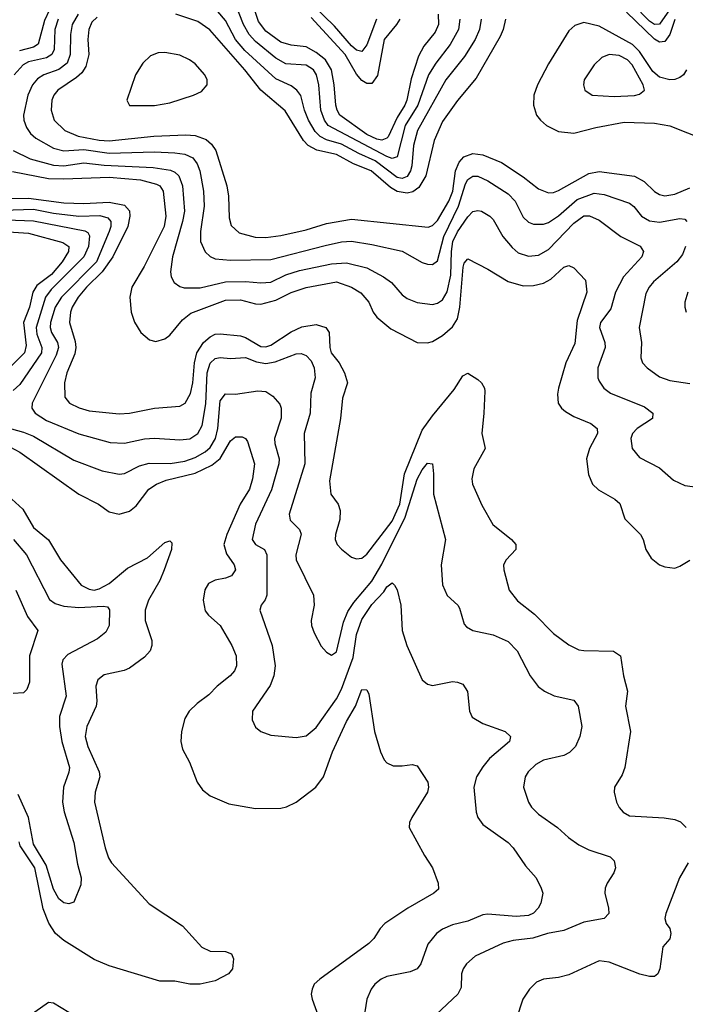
# Model space of a CAD drawing. Header units: inches. Extents: x 1308407 to 1441228, y 959628 to 1036311.
# Tile 304 of 656: x 1350775 to 1353412, y 1014530 to 1018428. Entities that reach past the tile are written whole.
import ezdxf

# ---------------------------------------------------------------- set-up
doc = ezdxf.new("R2010")
doc.units = ezdxf.units.IN
doc.header["$MEASUREMENT"] = 0
doc.layers.add('B3051', color=7, linetype='Continuous')

msp = doc.modelspace()

# ---------------------------------------------------------------- linework, layer by layer
at = {"layer": 'B3051', "color": 5}
for points, elevation in [([(1352189.1, 1018430), (1352150, 1018328.5), (1352130, 1018302.9), (1352110, 1018308.3), (1352090, 1018325.1), (1352022.6, 1018402.6), (1351893.4, 1018530)], 2760), ([(1352432.4, 1018450), (1352434.6, 1018410), (1352420.9, 1018379.1), (1352376.3, 1018323.7), (1352355.4, 1018284.6), (1352325.4, 1018194.6), (1352309.3, 1018110), (1352301.4, 1018090), (1352270, 1018040.9), (1352234.7, 1017965.3), (1352230, 1017958.8), (1352210, 1017951.1), (1352190, 1017955.3), (1352150, 1017974.3), (1352043.9, 1018050), (1352032.6, 1018070), (1352028.1, 1018090), (1352020.9, 1018170), (1352010.2, 1018230), (1351987, 1018270), (1351950, 1018298.6), (1351910, 1018320.6), (1351850, 1018327.1), (1351810, 1018339.4), (1351750, 1018382.4), (1351721.3, 1018421.3), (1351687.3, 1018527.4)], 2820), ([(1353370, 1018497.6), (1353310, 1018411.2), (1353290, 1018409.9), (1353270, 1018422.3), (1353203.9, 1018490)], 2860), ([(1350892.9, 1018467.1), (1350874.2, 1018425.8), (1350848.3, 1018331.7), (1350830, 1018320.1), (1350775.2, 1018304.8)], 2820), ([(1352603.6, 1018430), (1352596.2, 1018390), (1352579.7, 1018350), (1352537.1, 1018282.9), (1352463, 1018190), (1352351.1, 1017990), (1352334.5, 1017930), (1352328.8, 1017850), (1352323.6, 1017830), (1352310, 1017807.1), (1352290, 1017799.8), (1352270, 1017804.1), (1352182.8, 1017870), (1352118, 1017898), (1352050, 1017935), (1351990, 1017952.9), (1351965.6, 1017965.6), (1351946.3, 1017986.3), (1351919.8, 1018030), (1351902.9, 1018070), (1351888.5, 1018128.5), (1351873.2, 1018150), (1351850, 1018166.1), (1351790, 1018194.5), (1351666.5, 1018306.5), (1351630.6, 1018350), (1351590, 1018424.7), (1351560.7, 1018460.7)], 2860), ([(1352519.2, 1018430), (1352513, 1018390), (1352480.5, 1018330), (1352423.1, 1018256.9), (1352395, 1018210), (1352352.4, 1018090), (1352301.6, 1018010), (1352270, 1017885.6), (1352250, 1017879), (1352230, 1017886.5), (1351997.3, 1018010), (1351983, 1018030), (1351968, 1018070), (1351960.5, 1018170), (1351951.1, 1018210), (1351939.3, 1018230), (1351910, 1018248.9), (1351830, 1018254), (1351790, 1018275.6), (1351710, 1018341.9), (1351684.1, 1018370), (1351661.5, 1018410), (1351630.7, 1018490)], 2840), ([(1353370.4, 1018429.6), (1353349.7, 1018370.3), (1353330, 1018341.7), (1353310, 1018339.8), (1353290, 1018351.3), (1353178.4, 1018458.4)], 2880), ([(1350927.6, 1018430), (1350915.1, 1018390), (1350911.4, 1018310), (1350902.5, 1018290), (1350882.1, 1018277.9), (1350810, 1018261.8), (1350789.6, 1018250), (1350754.2, 1018210)], 2840), ([(1351007.5, 1018450), (1350983.9, 1018410), (1350976.5, 1018370), (1350975.7, 1018290), (1350963.3, 1018256.7), (1350930, 1018231.3), (1350871.1, 1018210), (1350846.1, 1018193.9), (1350825.8, 1018170), (1350807.8, 1018130), (1350791.2, 1018050), (1350792.3, 1018030), (1350801.8, 1018001.8), (1350817.8, 1017977.8), (1350838.9, 1017958.9), (1350910, 1017919.7), (1350950, 1017909.4), (1351030, 1017914), (1351130, 1017899.6), (1351310, 1017904.7), (1351390, 1017900.9), (1351430, 1017896), (1351460.9, 1017880.9), (1351478.3, 1017858.3), (1351489.2, 1017830), (1351503.8, 1017750), (1351505.8, 1017690), (1351491.1, 1017590), (1351492.1, 1017550), (1351509.6, 1017509.6), (1351530, 1017490.2), (1351550, 1017482), (1351610, 1017476.8), (1351770, 1017478.5), (1351985.9, 1017534.1), (1352050, 1017548.4), (1352090, 1017551), (1352170, 1017538.4), (1352290, 1017511.5), (1352370, 1017467.6), (1352390, 1017460.2), (1352410, 1017459.3), (1352430, 1017473.8), (1352454.8, 1017570), (1352514, 1017690), (1352541.5, 1017778.5), (1352550, 1017795.7), (1352570, 1017808.6), (1352590, 1017808.6), (1352630, 1017790.1), (1352710, 1017739.3), (1352737.3, 1017710), (1352770, 1017647.2), (1352790, 1017627.1), (1352810, 1017618.8), (1352850, 1017618.4), (1352870, 1017625.2), (1352910, 1017652.3), (1352983, 1017717), (1353050, 1017741.1), (1353090, 1017736.8), (1353190, 1017701.5), (1353208.2, 1017688.2), (1353238.3, 1017650), (1353270, 1017632.1), (1353310, 1017627.4), (1353390, 1017641.2), (1353410, 1017638), (1353418, 1017630)], 2860), ([(1351081.9, 1018438.1), (1351061.8, 1018418.2), (1351049.7, 1018390), (1351046, 1018350), (1351048.9, 1018290), (1351037.5, 1018242.5), (1351021.6, 1018218.4), (1351001, 1018199), (1350926.8, 1018150), (1350911.3, 1018130), (1350902.9, 1018110), (1350899.6, 1018070), (1350912.2, 1018030), (1350954.3, 1017990), (1351006.7, 1017966.7), (1351090, 1017951.5), (1351130, 1017948.8), (1351307.1, 1017967.1), (1351433, 1017973), (1351470.4, 1017970), (1351513.6, 1017953.6), (1351535.1, 1017935.1), (1351552.7, 1017910), (1351595.7, 1017770), (1351602.3, 1017730), (1351604.5, 1017644.5), (1351613.5, 1017613.5), (1351645, 1017585), (1351707.6, 1017567.6), (1351750, 1017566), (1351810, 1017574.5), (1351910, 1017596.9), (1351990, 1017621.5), (1352090, 1017638.5), (1352392.9, 1017607.1), (1352410, 1017614.1), (1352430, 1017632.8), (1352475.1, 1017710), (1352490.4, 1017750), (1352501.9, 1017830), (1352516, 1017864), (1352535.1, 1017884.9), (1352570, 1017898.2), (1352610, 1017892.8), (1352683.3, 1017863.3), (1352770, 1017806), (1352830, 1017759), (1352870, 1017742.4), (1352890, 1017743.8), (1352910, 1017751.7), (1353030, 1017818.9), (1353070, 1017827.2), (1353210, 1017808.4), (1353248.1, 1017788.1), (1353290, 1017748.7), (1353310, 1017736.6), (1353330, 1017731.4), (1353370, 1017737.5), (1353430, 1017762.5)], 2880), ([(1352699.8, 1018430), (1352690.6, 1018390), (1352678.5, 1018361.5), (1352583.3, 1018196.7), (1352510, 1018109.1), (1352450, 1018025.8), (1352416.8, 1017950), (1352383.7, 1017810), (1352355.8, 1017764.2), (1352332.8, 1017747.2), (1352310, 1017741.1), (1352270, 1017748.2), (1352244.4, 1017764.4), (1352167.6, 1017830), (1352097.9, 1017857.9), (1352030, 1017894.4), (1351951.8, 1017911.8), (1351918.3, 1017930), (1351898.9, 1017950), (1351827.4, 1018067.4), (1351730, 1018149.9), (1351666.9, 1018230), (1351528.9, 1018388.9), (1351481.2, 1018421.2), (1351393.7, 1018450)], 2880), ([(1352281.1, 1018430), (1352268, 1018410), (1352219.4, 1018350), (1352192.2, 1018207.8), (1352170, 1018175.9), (1352150, 1018176.3), (1352130, 1018188), (1352110, 1018212.6), (1352064.7, 1018290), (1351930, 1018437)], 2780), ([(1353415.8, 1018230), (1353404.7, 1018210), (1353390, 1018199), (1353370, 1018191.5), (1353350, 1018190.2), (1353310, 1018200.8), (1353282.7, 1018222.7), (1353230, 1018303.1), (1353203, 1018330), (1353070, 1018402.4), (1353010, 1018417), (1352973.9, 1018406.1), (1352950, 1018384.4), (1352870, 1018253.7), (1352826.6, 1018170), (1352811.8, 1018130), (1352810.2, 1018090), (1352822.6, 1018050), (1352837.6, 1018030), (1352861.5, 1018010), (1352910, 1017985.9), (1352970, 1017978.6), (1353057.8, 1018002.2), (1353170, 1018023), (1353290, 1018018.5), (1353350, 1018008.3), (1353490, 1017953)], 2920), ([(1350750.2, 1017910), (1350817.2, 1017877.2), (1350910, 1017851.9), (1350950, 1017849.5), (1351030, 1017861.8), (1351110, 1017852.9), (1351303.6, 1017843.6), (1351372.8, 1017832.8), (1351390, 1017825), (1351406.2, 1017810), (1351420.9, 1017770), (1351428.3, 1017670), (1351420.9, 1017630), (1351381.3, 1017490), (1351372.3, 1017430), (1351375.4, 1017410), (1351387.5, 1017387.5), (1351410, 1017372.1), (1351427.1, 1017367.1), (1351490, 1017366.5), (1351590, 1017390.1), (1351670, 1017391.7), (1351730, 1017386), (1351770, 1017388.9), (1351830, 1017418), (1351884.3, 1017435.7), (1352010, 1017462), (1352070, 1017465.8), (1352150, 1017445.7), (1352215.8, 1017410), (1352247.9, 1017387.9), (1352290, 1017338.6), (1352310, 1017324.1), (1352350, 1017308.7), (1352410, 1017300.9), (1352430, 1017306.3), (1352450, 1017319.8), (1352469, 1017351), (1352483, 1017417), (1352485.2, 1017510), (1352490.9, 1017550), (1352510, 1017588), (1352550, 1017647.7), (1352570, 1017668.7), (1352590, 1017673.5), (1352604, 1017670), (1352637.4, 1017650), (1352650, 1017637.4), (1352688.6, 1017570), (1352726.1, 1017526.1), (1352750, 1017505.7), (1352790, 1017491.5), (1352830, 1017496.4), (1352870, 1017518.2), (1352970, 1017622.8), (1353010, 1017651.5), (1353032.3, 1017652.3), (1353070, 1017635.3), (1353156.1, 1017570), (1353232.3, 1017532.3), (1353246.5, 1017510), (1353239.7, 1017490), (1353166.2, 1017410), (1353135, 1017350), (1353116.7, 1017283.3), (1353076.1, 1017230), (1353072, 1017210), (1353092.7, 1017150), (1353094.1, 1017130), (1353065.1, 1017050), (1353065.2, 1017010), (1353070, 1016997.1), (1353089.1, 1016970), (1353114.9, 1016950), (1353250, 1016896.1), (1353283.2, 1016870), (1353281.5, 1016850), (1353221.6, 1016810), (1353203, 1016790), (1353196, 1016770), (1353201.8, 1016730), (1353230, 1016694.6), (1353310, 1016654), (1353364.9, 1016604.9), (1353410, 1016583.6), (1353470, 1016575.5)], 2840), ([(1350746.9, 1017826.9), (1350890, 1017800.2), (1350950, 1017798.2), (1351130, 1017805.3), (1351254.5, 1017794.5), (1351317.5, 1017777.5), (1351330.1, 1017770), (1351343.7, 1017750), (1351354.4, 1017650), (1351347.1, 1017610), (1351268.2, 1017451.8), (1351220.1, 1017370), (1351211.8, 1017330), (1351216.9, 1017270), (1351230, 1017230.4), (1351255.6, 1017190), (1351290, 1017160.8), (1351314.9, 1017154.9), (1351350, 1017164.5), (1351370, 1017179.3), (1351420, 1017240), (1351453.4, 1017266.6), (1351590, 1017317.6), (1351650, 1017319.5), (1351710, 1017303.1), (1351730, 1017302.3), (1351790, 1017318.1), (1351851.3, 1017348.7), (1351910, 1017368.7), (1352030, 1017390.5), (1352089.1, 1017370), (1352126.3, 1017346.3), (1352157.6, 1017310), (1352175.1, 1017270), (1352189.4, 1017250), (1352244.8, 1017204.8), (1352350, 1017150.2), (1352390, 1017148.5), (1352410, 1017153.7), (1352450, 1017178.4), (1352490, 1017212.1), (1352510, 1017243.8), (1352518.9, 1017290), (1352531.9, 1017448.1), (1352535.9, 1017464.1), (1352550, 1017481.3), (1352630, 1017440.2), (1352710, 1017391.4), (1352770, 1017374.1), (1352810, 1017376), (1352850, 1017385.6), (1352879.2, 1017400.8), (1352930, 1017448.2), (1352950, 1017455.6), (1352970, 1017445.7), (1353016.6, 1017396.6), (1353021.5, 1017350), (1352983.1, 1017236.9), (1352974.2, 1017145.8), (1352938, 1017070), (1352909.5, 1016970), (1352905.6, 1016945.6), (1352908.4, 1016910), (1352920.8, 1016890), (1352936.8, 1016876.8), (1352970, 1016857.7), (1353037, 1016830), (1353062, 1016810), (1353063.8, 1016790), (1353032.8, 1016730), (1353020.8, 1016690), (1353027.7, 1016627.7), (1353043.6, 1016590), (1353067.5, 1016567.5), (1353132, 1016530), (1353152.3, 1016512.3), (1353172.3, 1016452.3), (1353233.7, 1016390), (1353244.6, 1016370), (1353255.3, 1016330), (1353276.1, 1016296.1), (1353310, 1016270.4), (1353330, 1016262), (1353370, 1016257.4), (1353390, 1016264.6), (1353430, 1016288.9)], 2820), ([(1350710, 1017720), (1350810, 1017722), (1350950, 1017703.1), (1351030, 1017700.9), (1351130, 1017706.5), (1351190, 1017694.5), (1351210, 1017671.9), (1351212.1, 1017650), (1351204, 1017610), (1351144.6, 1017490), (1351102.3, 1017430), (1351039.8, 1017370), (1351007.1, 1017330), (1350982.9, 1017290), (1350976.1, 1017270), (1350972.4, 1017230), (1350994.7, 1017154.7), (1350997.7, 1017130), (1350994.1, 1017105.9), (1350962.8, 1017030), (1350953.4, 1016990), (1350954.1, 1016934.1), (1350972.6, 1016910), (1351011.3, 1016891.3), (1351050, 1016879.3), (1351170, 1016867.8), (1351210, 1016870.7), (1351310, 1016890.7), (1351410, 1016897.6), (1351430.3, 1016909.7), (1351452, 1016948), (1351460.9, 1016990), (1351467.4, 1017070), (1351477.3, 1017110), (1351503.3, 1017150), (1351530, 1017173.3), (1351550, 1017182.7), (1351570, 1017185.1), (1351650, 1017177.3), (1351670, 1017170.4), (1351730, 1017135.1), (1351750, 1017133.2), (1351770, 1017140.3), (1351850, 1017193), (1351892.7, 1017212.7), (1351950, 1017222), (1351988, 1017210), (1352000.6, 1017190), (1352003.4, 1017130), (1352009.6, 1017110), (1352040.1, 1017070), (1352061.7, 1017030), (1352074.3, 1016990), (1352053.7, 1016930), (1352046.1, 1016850), (1352002.4, 1016602.4), (1352007.3, 1016550), (1352036.2, 1016510), (1352044.9, 1016484.9), (1352042.8, 1016450), (1352026.3, 1016390), (1352025.4, 1016370), (1352032.9, 1016350), (1352050, 1016331.7), (1352090, 1016300.3), (1352110, 1016293.1), (1352130, 1016296.9), (1352150, 1016311.9), (1352250, 1016443), (1352281.6, 1016510), (1352299.8, 1016630), (1352370, 1016802.7), (1352410, 1016859.4), (1352496, 1016964), (1352530, 1017018.7), (1352550, 1017028.7), (1352590, 1017004.4), (1352604.4, 1016990), (1352616, 1016970), (1352617.1, 1016957.1), (1352614.2, 1016870), (1352605.2, 1016790), (1352618.5, 1016730), (1352574.3, 1016650), (1352566.7, 1016610), (1352568.4, 1016590), (1352605.6, 1016505.6), (1352649, 1016430), (1352722.6, 1016370), (1352740.3, 1016350), (1352740.3, 1016330), (1352701.7, 1016290), (1352691.7, 1016270), (1352692.9, 1016250), (1352713.6, 1016170), (1352747.5, 1016127.5), (1352814.3, 1016074.3), (1352890, 1015998.6), (1352950, 1015953.2), (1352990, 1015934), (1353010, 1015930.2), (1353127.8, 1015927.8), (1353155.5, 1015910), (1353166.7, 1015830), (1353183.2, 1015770), (1353174.7, 1015710), (1353194.2, 1015610), (1353172.5, 1015467.5), (1353161.2, 1015438.8), (1353131.8, 1015390), (1353130.3, 1015369.7), (1353139.6, 1015330), (1353149.3, 1015309.3), (1353165.7, 1015290), (1353190, 1015275.8), (1353328.5, 1015268.5), (1353370, 1015261.3), (1353392, 1015252), (1353414.9, 1015230)], 2780), ([(1350710, 1017674.8), (1350830, 1017678.3), (1350910, 1017661.8), (1351010, 1017650.8), (1351093.2, 1017653.2), (1351124.5, 1017644.5), (1351136, 1017630), (1351135.8, 1017610), (1351129.4, 1017590), (1351080.1, 1017470), (1350940.6, 1017330), (1350916.6, 1017290), (1350897.8, 1017230), (1350896.2, 1017210), (1350901.8, 1017190), (1350925.8, 1017150), (1350928.8, 1017130), (1350920.1, 1017099.9), (1350824.6, 1016910), (1350823.2, 1016890), (1350836.6, 1016870), (1350881.8, 1016841.8), (1351010, 1016789), (1351133.7, 1016753.7), (1351190, 1016751.3), (1351270, 1016768.6), (1351310, 1016771.9), (1351410, 1016765.3), (1351449.4, 1016769.4), (1351481.3, 1016790), (1351498.5, 1016821.5), (1351512.2, 1016907.8), (1351518.6, 1017030), (1351530, 1017068.4), (1351550, 1017086.5), (1351570, 1017091.2), (1351610, 1017087.1), (1351669.3, 1017090.7), (1351713.8, 1017073.8), (1351750, 1017066.9), (1351786.9, 1017073.1), (1351870, 1017105.6), (1351890, 1017106.3), (1351910, 1017098.5), (1351930, 1017077.2), (1351942.1, 1017050), (1351945.5, 1017010), (1351929.1, 1016950), (1351925.4, 1016870), (1351901.9, 1016790), (1351905, 1016670), (1351843, 1016470), (1351846.6, 1016446.6), (1351884, 1016410), (1351890, 1016390.8), (1351868.8, 1016310), (1351870.2, 1016290), (1351939.2, 1016150), (1351941.6, 1016110), (1351929.2, 1016050), (1351931.4, 1016030), (1351941.2, 1016001.2), (1351970, 1015948.2), (1351990, 1015923.8), (1352010, 1015912.7), (1352030, 1015926), (1352057.6, 1016042.4), (1352075.2, 1016084.8), (1352098.8, 1016121.2), (1352170, 1016204.7), (1352210, 1016272.2), (1352301.7, 1016458.3), (1352350, 1016609.2), (1352370, 1016646.7), (1352390, 1016672.6), (1352410, 1016670.5), (1352415, 1016630), (1352414, 1016550), (1352462, 1016370), (1352444.2, 1016270), (1352450.2, 1016190.2), (1352468.8, 1016148.8), (1352510.3, 1016110), (1352517.8, 1016097.8), (1352535.6, 1016035.6), (1352544.8, 1016024.8), (1352570.2, 1016010.2), (1352650, 1015993.4), (1352710, 1015966.5), (1352746.2, 1015930), (1352797.7, 1015830), (1352828.7, 1015788.7), (1352854.4, 1015770), (1352891.7, 1015751.7), (1352970, 1015734.6), (1352986.7, 1015710), (1353001.2, 1015630), (1352994.4, 1015590), (1352977.3, 1015550), (1352953.2, 1015526.8), (1352930, 1015514.8), (1352850, 1015496.8), (1352820, 1015480), (1352789, 1015450), (1352776.9, 1015430), (1352771.4, 1015390), (1352790.2, 1015330), (1352802.7, 1015310), (1352830, 1015283.2), (1352906, 1015230), (1352948.9, 1015190), (1352990, 1015161.6), (1353030, 1015141.5), (1353114, 1015114), (1353130, 1015098), (1353135.6, 1015070), (1353129.1, 1015050), (1353101.8, 1015010), (1353094, 1014990), (1353092.5, 1014970), (1353108, 1014910), (1353109, 1014890), (1353090, 1014869.3), (1353010, 1014855.7), (1352930, 1014822.7), (1352866, 1014810), (1352808.3, 1014791.7), (1352730, 1014782.7), (1352690, 1014772.2), (1352579.8, 1014720.2), (1352544.6, 1014690), (1352531.6, 1014670), (1352524.9, 1014650), (1352523.7, 1014596.3), (1352510.3, 1014570), (1352424.9, 1014490)], 2760), ([(1350650, 1017639.1), (1350830, 1017631.5), (1351033, 1017593), (1351045.4, 1017585.4), (1351052.3, 1017572.3), (1351047.7, 1017530), (1351028.9, 1017490), (1350899.5, 1017360.5), (1350877.6, 1017330), (1350840.6, 1017210), (1350842.9, 1017182.9), (1350863.2, 1017130), (1350861.2, 1017110), (1350775.8, 1016984.2), (1350750, 1016959.9)], 2740), ([(1350650, 1017594.3), (1350810, 1017582.9), (1350946.2, 1017546.2), (1350970, 1017530.1), (1350968.9, 1017510), (1350943.9, 1017470), (1350900.9, 1017419.1), (1350844, 1017376), (1350827.7, 1017350), (1350814.6, 1017290), (1350790.3, 1017230), (1350801.6, 1017138.4), (1350794.3, 1017110), (1350730, 1017044.2)], 2720), ([(1353412.7, 1017530), (1353401, 1017499), (1353377.8, 1017470), (1353286.2, 1017390), (1353267.9, 1017370), (1353255.4, 1017344.6), (1353228.4, 1017210), (1353238.2, 1017150), (1353235.2, 1017090), (1353242.6, 1017070), (1353261.1, 1017050), (1353310, 1017014.4), (1353350, 1017000.2), (1353430, 1016988.5)], 2860), ([(1353421.2, 1017350), (1353409.2, 1017310), (1353410.2, 1017290), (1353415.6, 1017270)], 2880), ([(1350710, 1016817.7), (1350790, 1016795.9), (1350830, 1016779.2), (1350990, 1016684.8), (1351101.9, 1016641.9), (1351170, 1016629.4), (1351190, 1016631.5), (1351250, 1016662), (1351287.8, 1016672.2), (1351371.7, 1016671.7), (1351430, 1016680.4), (1351470, 1016695), (1351510, 1016717.1), (1351530, 1016734.6), (1351550.5, 1016770), (1351559.7, 1016810), (1351570, 1016919.5), (1351590, 1016946.5), (1351630, 1016945.5), (1351718.6, 1016958.6), (1351750, 1016955.8), (1351778, 1016938), (1351805.5, 1016905.5), (1351811.6, 1016890), (1351810.7, 1016850.7), (1351785.1, 1016770), (1351786.1, 1016750), (1351802.5, 1016690), (1351802.2, 1016670), (1351773.1, 1016566.9), (1351710, 1016431.1), (1351696, 1016370), (1351708.9, 1016350), (1351744.7, 1016330), (1351754.2, 1016310), (1351754.7, 1016150), (1351748.3, 1016131.7), (1351731.8, 1016110), (1351726.7, 1016090), (1351775.8, 1015950), (1351787.7, 1015870), (1351781.8, 1015830), (1351767.2, 1015792.8), (1351698, 1015690), (1351695.8, 1015655.8), (1351710, 1015627.7), (1351730.8, 1015610), (1351770, 1015595.8), (1351870, 1015586.3), (1351910, 1015592.7), (1351950, 1015625.4), (1352030, 1015739.8), (1352050, 1015778), (1352096.8, 1015903.2), (1352110, 1015994.6), (1352130, 1016053.6), (1352170, 1016113.4), (1352217.3, 1016162.7), (1352230, 1016182.3), (1352250, 1016198.4), (1352260.5, 1016190), (1352270, 1016171), (1352284.7, 1016110), (1352290.2, 1016010.2), (1352308.2, 1015950), (1352370, 1015814.9), (1352390, 1015797), (1352410, 1015791.7), (1352490, 1015807.6), (1352510, 1015805.7), (1352530, 1015797.1), (1352548.9, 1015768.9), (1352556.5, 1015690), (1352567.3, 1015667.3), (1352610, 1015642), (1352698, 1015610), (1352719.5, 1015590), (1352715.8, 1015570), (1352636.6, 1015503.4), (1352609.3, 1015470), (1352585, 1015430), (1352574.5, 1015390), (1352583.9, 1015290), (1352589.3, 1015269.3), (1352610, 1015241.7), (1352710, 1015170.2), (1352730.3, 1015150), (1352778.6, 1015078.6), (1352820.3, 1015030), (1352841.3, 1014990), (1352846.7, 1014970), (1352839.6, 1014930), (1352829.1, 1014910), (1352810, 1014890.9), (1352790, 1014882), (1352742.2, 1014877.8), (1352630, 1014887.3), (1352610, 1014883.8), (1352550, 1014859.4), (1352490, 1014844.2), (1352450, 1014827.6), (1352426.3, 1014810), (1352392.5, 1014767.5), (1352364.2, 1014690), (1352350.1, 1014669.9), (1352321.4, 1014658.6), (1352230, 1014640.3), (1352206.7, 1014630), (1352182.3, 1014610), (1352167.9, 1014590), (1352150.2, 1014550), (1352134.7, 1014450)], 2740), ([(1350737, 1016737), (1350776.4, 1016716.4), (1351009.7, 1016549.7), (1351087.7, 1016510), (1351130, 1016479.3), (1351170, 1016471), (1351210, 1016483), (1351236.4, 1016503.6), (1351286.8, 1016570), (1351317.1, 1016590), (1351355, 1016605), (1351470, 1016633.3), (1351535.9, 1016664.1), (1351569.5, 1016690.5), (1351610, 1016760.6), (1351630, 1016776.8), (1351657, 1016777), (1351670, 1016770.2), (1351677.7, 1016757.7), (1351705.9, 1016670), (1351698, 1016610), (1351685.4, 1016570), (1351649.2, 1016510), (1351595.7, 1016390), (1351584.6, 1016350), (1351593.9, 1016313.9), (1351625.3, 1016270), (1351630.2, 1016250), (1351613.9, 1016226.1), (1351590, 1016216.6), (1351550, 1016209.2), (1351523.8, 1016196.2), (1351508.5, 1016171.5), (1351502.6, 1016130), (1351510, 1016087.6), (1351523.2, 1016070), (1351569.6, 1016029.6), (1351616, 1015950), (1351632.6, 1015910), (1351634.3, 1015870), (1351626.4, 1015850), (1351609.2, 1015830), (1351557.6, 1015790), (1351524.8, 1015755.2), (1351478.5, 1015721.5), (1351446.5, 1015690), (1351430, 1015660.9), (1351416.5, 1015610), (1351413.8, 1015570), (1351419.7, 1015539.7), (1351448.2, 1015488.2), (1351478, 1015410), (1351498.9, 1015378.9), (1351530, 1015355.3), (1351603.7, 1015323.7), (1351710, 1015304.6), (1351810, 1015306.9), (1351832.2, 1015312.2), (1351870, 1015330.2), (1351947.9, 1015390), (1351978.5, 1015430), (1352013.7, 1015530), (1352069.4, 1015650), (1352104.9, 1015710), (1352130, 1015776.4), (1352150, 1015775.5), (1352158.4, 1015758.4), (1352180.7, 1015610), (1352204, 1015530), (1352218.4, 1015498.4), (1352230, 1015485.7), (1352254.7, 1015474.7), (1352290, 1015473.6), (1352330, 1015479.5), (1352350, 1015474.4), (1352392, 1015410), (1352394.9, 1015390), (1352390.3, 1015370), (1352328.7, 1015270), (1352318.7, 1015250), (1352317.6, 1015230), (1352378.5, 1015118.5), (1352410.4, 1015070), (1352432.4, 1015010), (1352434.1, 1014985.9), (1352416.3, 1014970), (1352312.9, 1014910), (1352222, 1014850), (1352203.6, 1014830), (1352178.2, 1014790), (1352157.6, 1014770), (1351964.2, 1014630), (1351942.3, 1014610), (1351933.2, 1014590), (1351930.2, 1014570), (1351933.4, 1014550), (1351962.3, 1014470)], 2720), ([(1350730, 1016542.7), (1350787.3, 1016490), (1350830, 1016417.8), (1350890, 1016368.4), (1350936.6, 1016290), (1351018.4, 1016190), (1351050, 1016173), (1351070, 1016170.1), (1351090, 1016174.3), (1351130, 1016196.1), (1351203.1, 1016256.9), (1351282.1, 1016297.9), (1351350, 1016358.3), (1351370, 1016365.3), (1351377.7, 1016357.7), (1351376.8, 1016330), (1351347.9, 1016250), (1351330, 1016208.2), (1351286, 1016130), (1351272.2, 1016090), (1351272.7, 1016050), (1351299.1, 1015970), (1351299.3, 1015950), (1351292, 1015930), (1351270, 1015904), (1351210, 1015860.2), (1351189.1, 1015850.9), (1351110, 1015834.5), (1351085.5, 1015814.5), (1351076.8, 1015790), (1351081.2, 1015730), (1351078.3, 1015710), (1351041.3, 1015630), (1351035.3, 1015590), (1351044.8, 1015550), (1351090.1, 1015450), (1351093.4, 1015430), (1351074.8, 1015370), (1351072.4, 1015330), (1351114.4, 1015150), (1351127.2, 1015110), (1351139, 1015090), (1351288.2, 1014928.2), (1351420.2, 1014840.2), (1351496.5, 1014756.5), (1351530, 1014740.2), (1351590, 1014739.5), (1351614, 1014730), (1351622, 1014710), (1351618.7, 1014670), (1351602, 1014650), (1351550, 1014623.1), (1351490.8, 1014610), (1351449.9, 1014609.9), (1351390, 1014621.5), (1351330, 1014622), (1351130, 1014682.8), (1351070, 1014706.6), (1350950, 1014782.6), (1350917.3, 1014810), (1350890.8, 1014850.8), (1350867.8, 1014907.8), (1350835.5, 1015070), (1350777.9, 1015157.9), (1350773.5, 1015173.5)], 2680), ([(1350750.4, 1016370.4), (1350802.5, 1016310), (1350893.1, 1016133.1), (1350916.3, 1016116.3), (1350950, 1016106.2), (1351010, 1016101.2), (1351106.2, 1016106.2), (1351123, 1016103), (1351131.8, 1016091.8), (1351130.2, 1016030), (1351116.3, 1016003.7), (1351083.5, 1015976.5), (1350965.7, 1015914.3), (1350946.8, 1015893.2), (1350943, 1015877), (1350959.6, 1015750), (1350933.6, 1015670), (1350933.5, 1015630), (1350942.8, 1015570), (1350972.2, 1015467.8), (1350970.7, 1015449.3), (1350948.6, 1015390), (1350944.6, 1015330), (1350951.8, 1015291.8), (1350990.1, 1015170), (1351004.6, 1015084.6), (1351019.6, 1015030), (1351017.2, 1015002.8), (1350990, 1014934), (1350970, 1014927.3), (1350950, 1014931.8), (1350930, 1014947.4), (1350910, 1014985.1), (1350880.2, 1015080.2), (1350830, 1015163.4), (1350811, 1015270), (1350770, 1015360.5)], 2660), ([(1350760.8, 1016170), (1350805.8, 1016065.8), (1350847.6, 1016010), (1350814.8, 1015910), (1350814.2, 1015805.8), (1350803.4, 1015776.6), (1350790, 1015762.7), (1350750, 1015760.9)], 2640), ([(1353423.2, 1015090), (1353388, 1015030), (1353334, 1014890), (1353330.4, 1014870), (1353336.3, 1014850), (1353350.4, 1014830), (1353353.7, 1014810), (1353350.3, 1014789.7), (1353322.3, 1014757.7), (1353310.1, 1014669.9), (1353302.3, 1014650), (1353290, 1014639.8), (1353270, 1014639.4), (1353231.3, 1014648.7), (1353110, 1014697.2), (1353070, 1014702.2), (1352950, 1014646.2), (1352910, 1014635.8), (1352850.2, 1014629.8), (1352822.8, 1014617.2), (1352794.4, 1014590), (1352768.8, 1014550), (1352742, 1014470)], 2780), ([(1350970, 1014496.8), (1350910, 1014534.2), (1350890, 1014537.3), (1350790, 1014467.3)], 2720)]:
    msp.add_lwpolyline(points, dxfattribs=dict(at, elevation=elevation))
for points, elevation in [([(1351350, 1018299), (1351323.3, 1018296.7), (1351294.1, 1018285.9), (1351263.5, 1018256.5), (1351234, 1018210), (1351200.2, 1018110), (1351210, 1018088.4), (1351310, 1018088.6), (1351370, 1018099.9), (1351464, 1018130), (1351495.4, 1018144.6), (1351517.7, 1018170), (1351517.4, 1018190), (1351508.6, 1018210), (1351470, 1018253.2), (1351447.9, 1018270), (1351410, 1018287.7)], 2920), ([(1353109.6, 1018290.4), (1353080.6, 1018279.4), (1353050.2, 1018250), (1353011.7, 1018190), (1353008.9, 1018170), (1353014, 1018150), (1353042.8, 1018130), (1353130, 1018123.9), (1353210, 1018128.3), (1353230, 1018133.2), (1353249.8, 1018150), (1353244.5, 1018170), (1353201.1, 1018250), (1353182.3, 1018270), (1353150, 1018287.2)], 2940)]:
    msp.add_lwpolyline(points, close=True, dxfattribs=dict(at, elevation=elevation))

doc.saveas('drawing.dxf')
